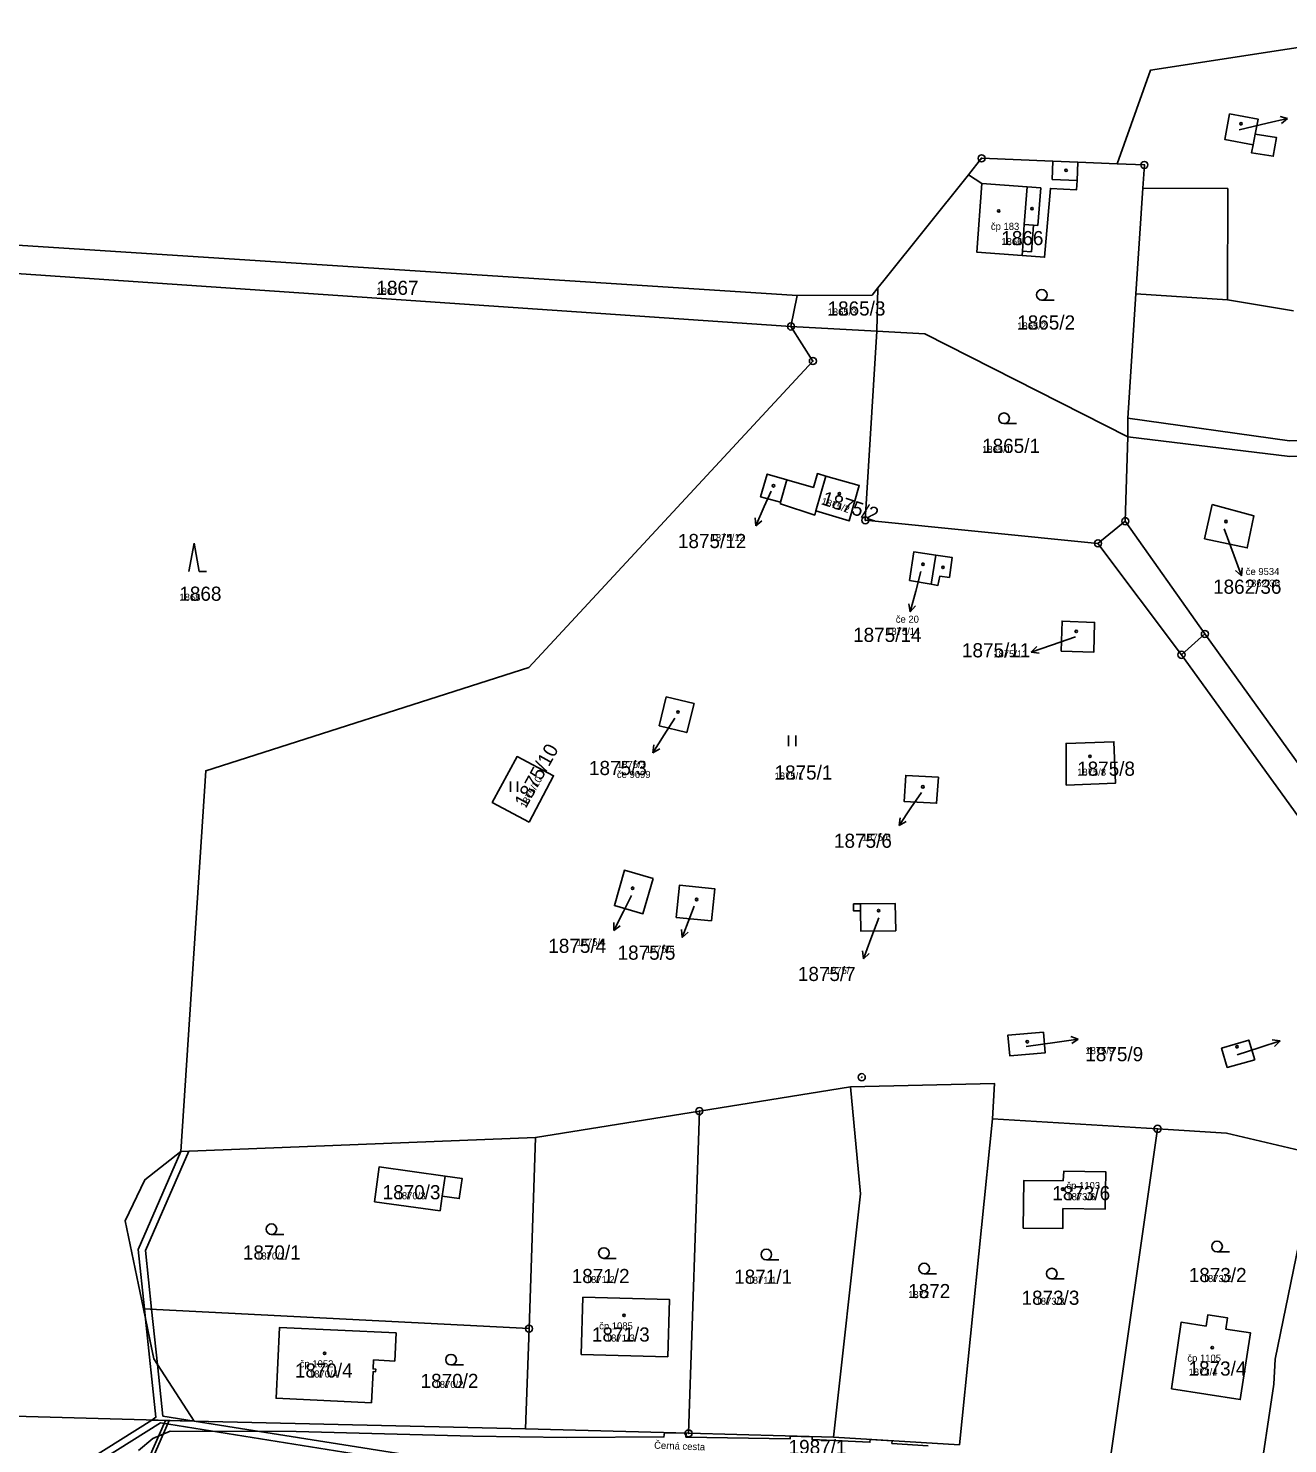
# Model space of a CAD drawing. Extents: x -763628 to -761565, y -976033 to -973833.
# Drawn here: x -763406.3 to -763228.1, y -975218.9 to -975018.8 of the extents above; entities that cross this region are included whole.
import ezdxf

# ---------------------------------------------------------------- set-up
doc = ezdxf.new("R2010")
doc.units = 0
for name, color, linetype in [('KN_cisla parcel 1000', 7, 'Continuous'), ('KN_cisla parcel 500', 7, 'Continuous'), ('KN_cisla parcel znacky', 7, 'Continuous'), ('KN_cisla popisna 500', 7, 'Continuous'), ('KN_hranice parcel', 7, 'Continuous'), ('KN_popisy', 7, 'Continuous'), ('KN_vecna bremena', 7, 'Continuous'), ('KN_vnitrni kresba parcel', 7, 'Continuous'), ('KN_znacky bodu BP', 7, 'Continuous'), ('KN_znacky budov', 7, 'Continuous'), ('KN_znacky kultur', 7, 'Continuous')]:
    doc.layers.add(name, color=color, linetype=linetype)

msp = doc.modelspace()

# ---------------------------------------------------------------- linework, layer by layer
at = {"layer": 'KN_cisla parcel znacky'}
for p, q in [((-763231.05, -975032.21), (-763228.13, -975031.54)), ((-763228.13, -975031.54), (-763229.21, -975031.27)), ((-763228.13, -975031.54), (-763228.99, -975032.25)), ((-763234.99, -975033.12), (-763231.05, -975032.21)), ((-763301.2, -975084.2), (-763302.16, -975086.38)), ((-763303.38, -975089.12), (-763303.43, -975088)), ((-763302.16, -975086.38), (-763303.38, -975089.12)), ((-763303.38, -975089.12), (-763302.52, -975088.41)), ((-763237.11, -975089.54), (-763235.71, -975093.37)), ((-763235.71, -975093.37), (-763234.68, -975096.19)), ((-763280.01, -975095.58), (-763280.73, -975098.37)), ((-763234.68, -975096.19), (-763235.5, -975095.42)), ((-763234.68, -975096.19), (-763234.56, -975095.08)), ((-763281.51, -975101.27), (-763281.73, -975100.17)), ((-763280.73, -975098.37), (-763281.51, -975101.27)), ((-763281.51, -975101.27), (-763280.76, -975100.43)), ((-763261.55, -975106.01), (-763264.39, -975106.99)), ((-763264.39, -975106.99), (-763263.6, -975106.19)), ((-763258.13, -975104.84), (-763261.55, -975106.01)), ((-763264.39, -975106.99), (-763263.28, -975107.13)), ((-763314.82, -975116.31), (-763316.32, -975118.68)), ((-763316.32, -975118.68), (-763317.91, -975121.23)), ((-763317.91, -975121.23), (-763317.8, -975120.11)), ((-763317.91, -975121.23), (-763316.96, -975120.64)), ((-763279.92, -975126.81), (-763281.41, -975129.01)), ((-763281.41, -975129.01), (-763283.09, -975131.5)), ((-763283.09, -975131.5), (-763282.94, -975130.39)), ((-763283.09, -975131.5), (-763282.11, -975130.95)), ((-763320.95, -975141.38), (-763322.09, -975143.67)), ((-763322.09, -975143.67), (-763323.45, -975146.34)), ((-763312.07, -975142.9), (-763312.7, -975144.52)), ((-763323.45, -975146.34), (-763323.44, -975145.22)), ((-763323.45, -975146.34), (-763322.55, -975145.68)), ((-763313.78, -975147.32), (-763313.88, -975146.21)), ((-763312.7, -975144.52), (-763313.78, -975147.32)), ((-763285.94, -975144.57), (-763287.07, -975147.53)), ((-763313.78, -975147.32), (-763312.95, -975146.57)), ((-763287.07, -975147.53), (-763288.15, -975150.33)), ((-763288.15, -975150.33), (-763288.25, -975149.22)), ((-763288.15, -975150.33), (-763287.32, -975149.58)), ((-763265.12, -975162.72), (-763260.72, -975162.11)), ((-763260.72, -975162.11), (-763257.75, -975161.69)), ((-763257.75, -975161.69), (-763258.81, -975161.34)), ((-763257.75, -975161.69), (-763258.67, -975162.33)), ((-763232.05, -975162.89), (-763229.2, -975161.96)), ((-763229.2, -975161.96), (-763230.3, -975161.8)), ((-763229.2, -975161.96), (-763229.99, -975162.75)), ((-763235.26, -975163.91), (-763232.05, -975162.89))]:
    msp.add_line(p, q, dxfattribs=at)
at = {"layer": 'KN_hranice parcel'}
for p, q in [((-763252.23, -975037.94), (-763257.82, -975037.72)), ((-763297.5, -975056.54), (-763430.81, -975047.95)), ((-763431.77, -975051.83), (-763298.39, -975060.94)), ((-763286.11, -975055.49), (-763286.24, -975061.59)), ((-763297.5, -975056.54), (-763298.39, -975060.94)), ((-763298.39, -975060.94), (-763286.24, -975061.59)), ((-763250.74, -975076.55), (-763250.73, -975073.88)), ((-763298.97, -975082.6), (-763299.85, -975085.8)), ((-763239.84, -975104.41), (-763243.15, -975107.36)), ((-763205.11, -975152.72), (-763239.84, -975104.41)), ((-763243.15, -975107.36), (-763196.5, -975172.02)), ((-763311.34, -975171.87), (-763289.98, -975168.43)), ((-763334.53, -975175.6), (-763311.34, -975171.87)), ((-763311.34, -975171.87), (-763312.88, -975217.43)), ((-763274.55, -975219.04), (-763269.87, -975172.96)), ((-763269.87, -975172.96), (-763246.53, -975174.38)), ((-763384.68, -975177.58), (-763334.53, -975175.6)), ((-763335.44, -975202.63), (-763334.53, -975175.6)), ((-763246.53, -975174.38), (-763253.28, -975221.49)), ((-763389.99, -975199.81), (-763335.44, -975202.63)), ((-763335.92, -975216.8), (-763335.44, -975202.63)), ((-763408.27, -975215.01), (-763382.81, -975215.71)), ((-763382.81, -975215.71), (-763335.92, -975216.8)), ((-763335.92, -975216.8), (-763312.88, -975217.43)), ((-763312.88, -975217.43), (-763292.39, -975217.99)), ((-763292.39, -975217.99), (-763274.55, -975219.04))]:
    msp.add_line(p, q, dxfattribs=at)
for points in [[(-763252.23, -975037.94), (-763247.53, -975024.69), (-763208.89, -975018.78)], [(-763236.35, -975030.89), (-763232.31, -975031.61), (-763232.73, -975033.73), (-763229.7, -975034.23), (-763230.16, -975036.86), (-763233.23, -975036.39), (-763233.03, -975035.24), (-763237.03, -975034.48), (-763236.35, -975030.89)], [(-763257.82, -975037.72), (-763261.35, -975037.57), (-763271.42, -975037.16), (-763273.29, -975039.5)], [(-763257.82, -975037.72), (-763257.92, -975040.29), (-763257.98, -975041.6), (-763261.69, -975041.42), (-763262.52, -975051.14), (-763265.7, -975050.91), (-763272.09, -975050.44), (-763271.38, -975040.71), (-763273.29, -975039.5)], [(-763250.73, -975073.88), (-763249.59, -975056.33), (-763248.61, -975041.37), (-763248.4, -975038.1), (-763252.23, -975037.94)], [(-763273.29, -975039.5), (-763285.26, -975054.44), (-763286.11, -975055.49)], [(-763286.11, -975055.49), (-763286.91, -975056.49), (-763297.5, -975056.54)], [(-763384.68, -975177.58), (-763381.16, -975123.76), (-763335.45, -975109.13), (-763295.29, -975065.82), (-763298.39, -975060.94)], [(-763286.24, -975061.59), (-763287.87, -975088.34), (-763254.96, -975091.6), (-763243.15, -975107.36)], [(-763250.74, -975076.55), (-763279.45, -975062), (-763286.24, -975061.59)], [(-763250.73, -975073.88), (-763227.87, -975077.11), (-763172.38, -975075.86), (-763157.07, -975079.3), (-763133.49, -975101.9), (-763078.67, -975130), (-763052.66, -975137.44), (-763009.92, -975145.39)], [(-763239.84, -975104.41), (-763251.1, -975088.47), (-763250.74, -975076.55)], [(-763250.74, -975076.55), (-763227.84, -975079.31), (-763172.38, -975078.47), (-763158.68, -975081.58), (-763135.07, -975103.81), (-763079.47, -975132.19), (-763053.31, -975139.8), (-763005.81, -975148.01), (-763003.03, -975146.67)], [(-763299.85, -975085.8), (-763302.69, -975085.01), (-763301.74, -975081.81), (-763298.97, -975082.6)], [(-763298.97, -975082.6), (-763295.21, -975083.69), (-763294.64, -975081.73), (-763293.44, -975082.08), (-763288.73, -975083.44), (-763290.17, -975088.44), (-763294.85, -975086.98), (-763295.03, -975087.6), (-763299.88, -975086.03), (-763299.85, -975085.8)], [(-763238.83, -975086.09), (-763239.88, -975090.94), (-763233.84, -975092.24), (-763232.91, -975087.71), (-763238.83, -975086.09)], [(-763278.58, -975097.37), (-763281.6, -975096.84), (-763281.01, -975092.82), (-763277.9, -975093.27), (-763275.57, -975093.61), (-763275.98, -975096.41), (-763277.32, -975096.22), (-763277.6, -975097.54), (-763278.58, -975097.37)], [(-763260.16, -975106.86), (-763260.05, -975102.58), (-763255.44, -975102.78), (-763255.53, -975106.98), (-763260.16, -975106.86)], [(-763317.05, -975117.38), (-763316.03, -975113.32), (-763312.1, -975114.26), (-763313.12, -975118.36), (-763317.05, -975117.38)], [(-763259.45, -975125.77), (-763259.48, -975119.89), (-763252.71, -975119.64), (-763252.49, -975125.52), (-763259.45, -975125.77)], [(-763335.41, -975131.02), (-763340.64, -975128.23), (-763337.13, -975121.74), (-763331.96, -975124.45), (-763335.41, -975131.02)], [(-763277.51, -975124.67), (-763277.79, -975128.35), (-763282.36, -975128.1), (-763282.16, -975124.42), (-763277.51, -975124.67)], [(-763317.9, -975138.97), (-763319.33, -975143.97), (-763323.37, -975142.81), (-763321.94, -975137.81), (-763317.9, -975138.97)], [(-763309.62, -975144.99), (-763314.62, -975144.5), (-763314.17, -975139.94), (-763309.17, -975140.43), (-763309.62, -975144.99)], [(-763283.54, -975146.37), (-763288.51, -975146.42), (-763288.54, -975143.57), (-763289.54, -975143.58), (-763289.53, -975142.58), (-763288.55, -975142.57), (-763283.66, -975142.52), (-763283.54, -975146.37)], [(-763262.69, -975160.7), (-763262.44, -975163.65), (-763267.42, -975164.07), (-763267.71, -975161.12), (-763262.69, -975160.7)], [(-763232.79, -975164.64), (-763236.68, -975165.7), (-763237.47, -975162.99), (-763233.64, -975161.83), (-763232.79, -975164.64)], [(-763269.87, -975172.96), (-763269.62, -975167.97), (-763289.98, -975168.43)], [(-763289.98, -975168.43), (-763288.54, -975183.55), (-763292.39, -975217.99)], [(-763246.53, -975174.38), (-763236.8, -975174.97), (-763223.96, -975178)], [(-763389.99, -975199.81), (-763392.59, -975187.4), (-763389.77, -975181.57), (-763384.68, -975177.58)], [(-763223.96, -975178), (-763229.9, -975206.96), (-763230.08, -975210.5), (-763232.31, -975225.27)], [(-763347.32, -975181.05), (-763344.91, -975181.39), (-763345.31, -975184.25), (-763347.72, -975183.91), (-763348.01, -975185.96), (-763357.29, -975184.7), (-763356.63, -975179.74), (-763347.32, -975181.05)], [(-763259.89, -975181.75), (-763259.8, -975180.37), (-763253.87, -975180.45), (-763253.93, -975185.72), (-763259.92, -975185.66), (-763259.95, -975188.48), (-763265.54, -975188.42), (-763265.47, -975181.69), (-763259.89, -975181.75)], [(-763315.8, -975206.6), (-763328.05, -975206.28), (-763327.81, -975198.19), (-763315.57, -975198.53), (-763315.8, -975206.6)], [(-763382.81, -975215.71), (-763388.51, -975206.9), (-763389.99, -975199.81)], [(-763244.58, -975211.14), (-763243.2, -975201.72), (-763239.68, -975202.27), (-763239.43, -975200.7), (-763236.63, -975201.11), (-763236.87, -975202.69), (-763233.38, -975203.23), (-763234.83, -975212.65), (-763244.58, -975211.14)], [(-763354.43, -975207.21), (-763357.42, -975207.05), (-763357.49, -975208.33), (-763357.13, -975208.35), (-763357.15, -975208.72), (-763357.51, -975208.71), (-763357.74, -975213.11), (-763371.22, -975212.47), (-763370.74, -975202.49), (-763354.25, -975203.24), (-763354.43, -975207.21)]]:
    msp.add_lwpolyline(points, dxfattribs=at)
at = {"layer": 'KN_vecna bremena'}
for points in [[(-763389.83, -975199.82), (-763388.82, -975199.87), (-763389.7, -975191.6), (-763383.54, -975177.54), (-763384.68, -975177.58), (-763390.72, -975191.44)], [(-763389.83, -975199.82), (-763389.68, -975201.31), (-763388.51, -975206.9), (-763388, -975207.69), (-763388.82, -975199.87)], [(-763389.68, -975201.31), (-763388.21, -975215.17), (-763388.81, -975215.55), (-763382.81, -975215.71), (-763387.22, -975215), (-763388, -975207.69), (-763388.51, -975206.9)], [(-763406, -975226.32), (-763405.97, -975226.66), (-763405.6, -975227.25), (-763395.69, -975221.04), (-763387.57, -975215.95), (-763353.39, -975221.41), (-763335.82, -975221.89), (-763292.21, -975223.16), (-763267.58, -975224.77), (-763284.3, -975223.39), (-763316.29, -975221.68), (-763353.29, -975220.4), (-763382.81, -975215.71), (-763388.81, -975215.55), (-763397.68, -975221.11)], [(-763386.32, -975215.61), (-763386.86, -975215.6), (-763389.17, -975220.83), (-763390.69, -975224.28), (-763392.91, -975228.17), (-763393.6, -975235.08), (-763398.75, -975235.15), (-763398.74, -975235.65), (-763393.15, -975235.58), (-763392.43, -975228.33), (-763390.25, -975224.51), (-763388.62, -975220.81)]]:
    msp.add_lwpolyline(points, close=True, dxfattribs=at)
msp.add_lwpolyline([(-763278.96, -975219.18), (-763284.11, -975218.86), (-763284.09, -975218.48), (-763287.18, -975218.3), (-763287.21, -975218.69), (-763295.41, -975218.32), (-763295.4, -975217.91), (-763298.5, -975217.82), (-763298.51, -975218.22), (-763313.24, -975217.97), (-763313.19, -975217.42), (-763316.3, -975217.34), (-763316.35, -975217.95), (-763330.07, -975218.03), (-763343.4, -975217.81), (-763368.38, -975217.15), (-763386.18, -975217.11), (-763388.67, -975218.16), (-763390.7, -975219.84)], dxfattribs=at)
at = {"layer": 'KN_vnitrni kresba parcel'}
for p, q in [((-763232.73, -975033.73), (-763233.03, -975035.24)), ((-763261.45, -975040.14), (-763261.35, -975037.57)), ((-763261.45, -975040.14), (-763257.92, -975040.29)), ((-763271.38, -975040.71), (-763264.99, -975041.18)), ((-763265.38, -975046.5), (-763264.99, -975041.18)), ((-763264.99, -975041.18), (-763263.06, -975041.32)), ((-763263.06, -975041.32), (-763263.45, -975046.64)), ((-763248.61, -975041.37), (-763236.61, -975041.44)), ((-763236.61, -975041.44), (-763236.66, -975057.15)), ((-763265.38, -975046.5), (-763265.65, -975050.31)), ((-763264.08, -975046.6), (-763265.38, -975046.5)), ((-763264.35, -975050.4), (-763264.08, -975046.6)), ((-763263.45, -975046.64), (-763264.08, -975046.6)), ((-763265.65, -975050.31), (-763265.7, -975050.91)), ((-763265.65, -975050.31), (-763264.35, -975050.4)), ((-763236.66, -975057.15), (-763249.59, -975056.33)), ((-763236.66, -975057.15), (-763227.31, -975058.73)), ((-763294.85, -975086.98), (-763293.44, -975082.08)), ((-763254.96, -975091.6), (-763251.1, -975088.47)), ((-763277.9, -975093.27), (-763278.58, -975097.37)), ((-763288.55, -975142.57), (-763288.54, -975143.57)), ((-763347.72, -975183.91), (-763347.32, -975181.05))]:
    msp.add_line(p, q, dxfattribs=at)
at = {"layer": 'KN_znacky bodu BP'}
for centre, radius in [((-763271.42, -975037.16), 0.5), ((-763271.42, -975037.16), 0.0303), ((-763248.4, -975038.1), 0.5), ((-763248.4, -975038.1), 0.0303), ((-763298.39, -975060.94), 0.5), ((-763298.39, -975060.94), 0.0303), ((-763295.29, -975065.82), 0.5), ((-763295.29, -975065.82), 0.0303), ((-763287.87, -975088.34), 0.5), ((-763251.1, -975088.47), 0.5), ((-763287.87, -975088.34), 0.0303), ((-763251.1, -975088.47), 0.0303), ((-763254.96, -975091.6), 0.5), ((-763254.96, -975091.6), 0.0303), ((-763239.84, -975104.41), 0.5), ((-763239.84, -975104.41), 0.0303), ((-763243.15, -975107.36), 0.5), ((-763243.15, -975107.36), 0.0303), ((-763288.37, -975167.08), 0.5), ((-763288.37, -975167.08), 0.0303), ((-763311.34, -975171.87), 0.5), ((-763311.34, -975171.87), 0.0303), ((-763246.53, -975174.38), 0.5), ((-763246.53, -975174.38), 0.0303), ((-763335.44, -975202.63), 0.5), ((-763335.44, -975202.63), 0.0303), ((-763312.88, -975217.43), 0.5), ((-763312.88, -975217.43), 0.0303)]:
    msp.add_circle(centre, radius, dxfattribs=at)
at = {"layer": 'KN_znacky budov'}
for centre in [(-763234.72, -975032.28), (-763259.47, -975038.85), (-763264.29, -975044.28), (-763269, -975044.6), (-763300.86, -975083.46), (-763291.54, -975084.59), (-763236.86, -975088.51), (-763279.71, -975094.55), (-763276.89, -975094.99), (-763258.04, -975104.03), (-763314.38, -975115.45), (-763256.1, -975121.72), (-763279.74, -975126.03), (-763320.79, -975140.36), (-763311.74, -975141.95), (-763285.99, -975143.53), (-763264.97, -975162.07), (-763235.29, -975162.78), (-763259.95, -975182.91), (-763322, -975200.75), (-763364.36, -975206.11), (-763238.8, -975205.31)]:
    msp.add_circle(centre, 0.175, dxfattribs=at)
at = {"layer": 'KN_znacky kultur'}
for p, q in [((-763262.91, -975057.22), (-763261.16, -975057.22)), ((-763268.25, -975074.67), (-763266.5, -975074.67)), ((-763382.83, -975091.57), (-763383.58, -975095.57)), ((-763382.08, -975095.57), (-763382.83, -975091.57)), ((-763382.08, -975095.57), (-763381.08, -975095.57)), ((-763298.72, -975120.29), (-763298.72, -975118.79)), ((-763297.72, -975120.29), (-763297.72, -975118.79)), ((-763338.05, -975126.75), (-763338.05, -975125.25)), ((-763337.05, -975126.75), (-763337.05, -975125.25)), ((-763371.88, -975189.32), (-763370.13, -975189.32)), ((-763238.12, -975191.76), (-763236.37, -975191.76)), ((-763324.85, -975192.69), (-763323.1, -975192.69)), ((-763301.87, -975192.9), (-763300.12, -975192.9)), ((-763279.55, -975194.88), (-763277.8, -975194.88)), ((-763261.5, -975195.6), (-763259.75, -975195.6)), ((-763346.47, -975207.77), (-763344.72, -975207.77))]:
    msp.add_line(p, q, dxfattribs=at)
for centre in [(-763262.91, -975056.47), (-763268.25, -975073.92), (-763371.88, -975188.57), (-763324.85, -975191.94), (-763301.87, -975192.15), (-763238.12, -975191.01), (-763279.55, -975194.13), (-763261.5, -975194.85), (-763346.47, -975207.02)]:
    msp.add_circle(centre, 0.75, dxfattribs=at)

# ---------------------------------------------------------------- texts
at = {"layer": 'KN_cisla parcel 1000'}
for s, p in [('1866', (-763268.63, -975049.44)), ('1867', (-763357.03, -975056.47)), ('1865/3', (-763293.21, -975059.39)), ('1865/2', (-763266.38, -975061.37)), ('1865/1', (-763271.35, -975078.82)), ('1875/12', (-763314.38, -975092.27)), ('1868', (-763384.9, -975099.72)), ('1862/36', (-763238.68, -975098.73)), ('1875/14', (-763289.6, -975105.54)), ('1875/11', (-763274.2, -975107.72)), ('1875/3', (-763326.96, -975124.36)), ('1875/1', (-763300.71, -975125)), ('1875/8', (-763257.91, -975124.46)), ('1875/6', (-763292.3, -975134.65)), ('1875/4', (-763332.71, -975149.5)), ('1875/5', (-763322.91, -975150.47)), ('1875/7', (-763297.41, -975153.48)), ('1875/9', (-763256.75, -975164.82)), ('1870/3', (-763356.15, -975184.34)), ('1873/6', (-763261.42, -975184.47)), ('1870/1', (-763375.92, -975192.86)), ('1871/2', (-763329.4, -975196.19)), ('1871/1', (-763306.42, -975196.29)), ('1873/2', (-763242.12, -975196.05)), ('1872', (-763281.81, -975198.32)), ('1873/3', (-763265.77, -975199.26)), ('1871/3', (-763326.55, -975204.46)), ('1870/4', (-763368.57, -975209.54)), ('1873/4', (-763242.15, -975209.27)), ('1870/2', (-763350.78, -975211.02)), ('1987/1', (-763298.72, -975220.36))]:
    msp.add_text(s, height=2, dxfattribs=at).set_placement(p)
for s, rotation, p in [('1875/2', 342, (-763294.19, -975086.06)), ('1875/10', 61, (-763335.88, -975129.13))]:
    msp.add_text(s, height=2, rotation=rotation, dxfattribs=at).set_placement(p)
at = {"layer": 'KN_cisla parcel 500'}
for s, p in [('1866', (-763268.63, -975049.44)), ('1867', (-763357.03, -975056.47)), ('1865/3', (-763293.21, -975059.39)), ('1865/2', (-763266.38, -975061.37)), ('1865/1', (-763271.35, -975078.82)), ('1875/12', (-763309.75, -975091.27)), ('1862/36', (-763234.05, -975097.73)), ('1868', (-763384.9, -975099.72)), ('1875/14', (-763284.93, -975104.54)), ('1875/11', (-763269.77, -975107.72)), ('1875/3', (-763322.99, -975123.36)), ('1875/1', (-763300.71, -975125)), ('1875/8', (-763257.91, -975124.46)), ('1875/6', (-763288.34, -975133.65)), ('1875/4', (-763328.71, -975148.5)), ('1875/5', (-763318.94, -975149.47)), ('1875/7', (-763293.45, -975152.48)), ('1875/9', (-763256.75, -975163.82)), ('1870/3', (-763354.17, -975184.34)), ('1873/6', (-763259.43, -975184.47)), ('1870/1', (-763374.04, -975192.86)), ('1871/2', (-763327.41, -975196.19)), ('1871/1', (-763304.54, -975196.29)), ('1873/2', (-763240.14, -975196.05)), ('1872', (-763281.81, -975198.32)), ('1873/3', (-763263.79, -975199.26)), ('1871/3', (-763324.57, -975204.46)), ('1873/4', (-763242.15, -975209.27)), ('1870/4', (-763366.57, -975209.54)), ('1870/2', (-763348.8, -975211.02))]:
    msp.add_text(s, height=1, dxfattribs=at).set_placement(p)
for s, rotation, p in [('1875/2', 342, (-763294.19, -975086.06)), ('1875/10', 61, (-763335.88, -975129.13))]:
    msp.add_text(s, height=1, rotation=rotation, dxfattribs=at).set_placement(p)
at = {"layer": 'KN_cisla popisna 500'}
for s, p in [('čp 183', (-763270.11, -975047.28)), ('če 9534', (-763234.06, -975096.08)), ('če 20', (-763283.56, -975102.83)), ('če 9699', (-763323.01, -975124.77)), ('čp 1103', (-763259.42, -975182.9)), ('čp 1085', (-763325.52, -975202.74)), ('čp 1105', (-763242.32, -975207.3)), ('čp 1052', (-763367.88, -975208.1))]:
    msp.add_text(s, height=1, dxfattribs=at).set_placement(p)
at = {"layer": 'KN_popisy'}
msp.add_text('Černá cesta', height=1, rotation=358, dxfattribs=at).set_placement((-763317.76, -975219.6))

doc.saveas('drawing.dxf')
